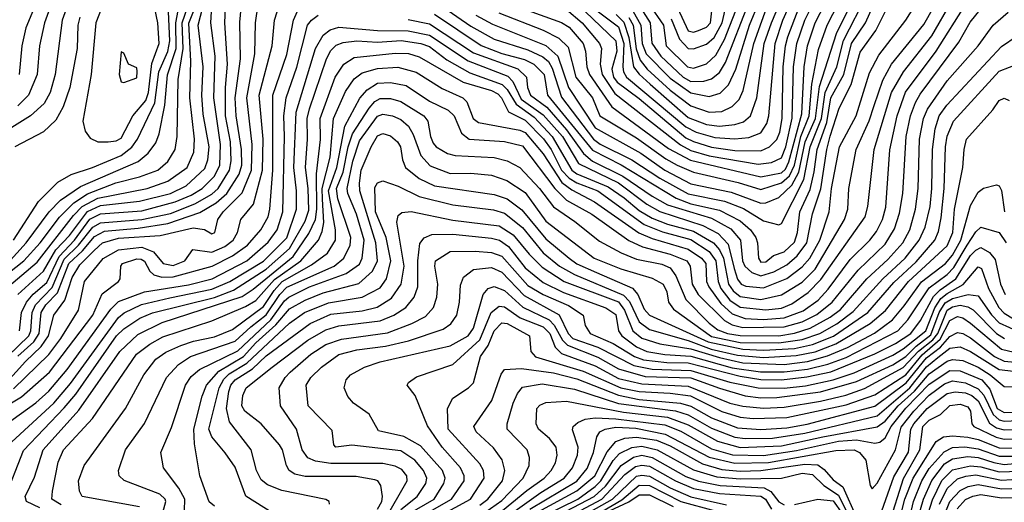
# Model space of a CAD drawing. Extents: x 501367 to 657802, y 482273 to 547541.
# Tile 671 of 714: x 634113 to 637915, y 497212 to 499077. Entities that reach past the tile are written whole.
import ezdxf

# ---------------------------------------------------------------- set-up
doc = ezdxf.new("R2010")
doc.units = 0

msp = doc.modelspace()

# ---------------------------------------------------------------- linework, layer by layer
at = {"layer": '0CON20XD'}
for points in [[(634089.3, 498225), (634185.6, 498374.4), (634260.6, 498449.4), (634311.2, 498478.8), (634394.5, 498505), (634505, 498552.3), (634546, 498584), (634567.4, 498615), (634634.7, 498755.3), (634650.5, 498875), (634685, 498953.9), (634692.5, 498995), (634677.2, 499335)], [(634048.7, 497415), (634244.3, 497595), (634308.4, 497671.6), (634493.9, 497926.1), (634516.4, 497943.6), (634583.6, 497976.4), (634692.1, 498002.1), (634855, 498035.1), (634924.4, 498065), (635055, 498143.3), (635145, 498234.4), (635182.4, 498345), (635182.2, 498415), (635171.6, 498505), (635180.9, 498719.1), (635254.9, 498965), (635285, 499017), (635312.2, 499037.8), (635345, 499047.3), (635495, 499035.1), (635613.7, 499033.7), (635695, 499017), (635845, 498918), (635998, 498858), (636017.6, 498837.6), (636049.7, 498769.8), (636135, 498708.6), (636209.2, 498625), (636271.2, 498521.2), (636425, 498445.8), (636534.3, 498364.3), (636585, 498335.7), (636751.5, 498281.5), (636810.7, 498250.7), (636848.9, 498208.9), (636871.9, 498115), (636884.4, 498074.4), (636898.7, 498055), (636917.3, 498047.3), (636985, 498040.3), (637075, 498076.9), (637135, 498122), (637164.6, 498155), (637203.1, 498225), (637239.5, 498335), (637248.5, 498425), (637278.6, 498585), (637343.2, 498705), (637395, 498871.5), (637431.1, 498938.9), (637535.2, 499075), (637661.4, 499275)], [(634455, 498604.4), (634485, 498608.3), (634505, 498618.4), (634549.4, 498705), (634600.3, 498765), (634610.1, 498795), (634622.9, 498907.1), (634651.7, 498985), (634646.1, 499065), (634622.2, 499182.2), (634599.8, 499239.8), (634575, 499265.5), (634515, 499251.1), (634495, 499236.7), (634445.6, 499165), (634406.5, 499065), (634388.7, 498865), (634356.9, 498685), (634365.8, 498645.8), (634385, 498619.5), (634415, 498605.3), (634455, 498604.4)], [(635874.6, 499094.6), (635938.6, 499058.6), (636145, 498977), (636190.7, 498935), (636232.9, 498815), (636335, 498658.2), (636511.3, 498561.3), (636604.9, 498494.9), (636705, 498442.2), (636860.7, 498410.7), (636975, 498367.8), (636995, 498368.6), (637045, 498389.8), (637095, 498437.7), (637122.4, 498487.6), (637146.2, 498605), (637186.2, 498695), (637201.8, 498818.2), (637266.8, 499023.2), (637392.5, 499275)], [(636416.4, 499096.4), (636446.5, 499066.5), (636465, 499008.1), (636483.2, 498895), (636505.5, 498865.5), (636548.1, 498828.1), (636695, 498699.3), (636765, 498672.2), (636815, 498665.6), (636875, 498671.5), (636908, 498682), (636935.7, 498705), (636960.2, 498775), (636988.4, 498985), (637015.7, 499065), (637092.1, 499245)], [(636465, 499084.9), (636481.6, 499055), (636494.1, 498964.1), (636509.6, 498919.6), (636535.7, 498885.7), (636625, 498803.7), (636705, 498744.3), (636775, 498719.7), (636825, 498722.4), (636865, 498741.1), (636891.1, 498768.9), (636907.5, 498802.5), (636947.9, 498985), (637046.7, 499263.3)], [(636629.4, 499079.4), (636661, 499001), (636695, 498965.2), (636715, 498963.8), (636765, 498981.4), (636795, 499007.3), (636826.3, 499065), (636870, 499255)], [(634575, 497195.2), (634354, 497235), (634343.3, 497255), (634340.4, 497295), (634361.8, 497355), (634521.2, 497575), (634592.2, 497705), (634638.1, 497765), (634677.1, 497792.9), (634735, 497818.5), (634784.7, 497835.3), (634865, 497851.3), (634935, 497879.4), (635055, 497968.6), (635095, 498030.9), (635125.9, 498065), (635239.9, 498130.1), (635301.9, 498175), (635332.3, 498225), (635332.8, 498265), (635305.1, 498415), (635337.8, 498505), (635368.5, 498665), (635426.1, 498773.9), (635455, 498805.2), (635495, 498831), (635545, 498834.5), (635605, 498822), (635695, 498762.3), (635767.1, 498727), (635790.9, 498705), (635818.6, 498638.6), (635849.1, 498615), (635985, 498605.5), (636055, 498589.3), (636180.1, 498425), (636225, 498380), (636322.8, 498325), (636465, 498223.1), (636518.6, 498198.6), (636625, 498170.4), (636689.2, 498145), (636702.3, 498125), (636709.3, 498055), (636733, 498015), (636834.2, 497914.2), (636865, 497897.5), (636905, 497888.1), (637065, 497890), (637135, 497910), (637192, 497938), (637251.2, 497985), (637351, 498109), (637455, 498209.3), (637491.1, 498268.9), (637511.1, 498328.9), (637523.4, 498405), (637535.9, 498625), (637552.5, 498705), (637572.8, 498757.2), (637590.5, 498789.5), (637739.8, 498990.2), (637783.1, 499066.9), (637905, 499217.1)], [(636058.1, 499118.1), (636205, 499065.5), (636235, 499047.4), (636288.8, 498985), (636298.2, 498955), (636302.6, 498895), (636313.4, 498865), (636400, 498740), (636619, 498579), (636703.5, 498533.5), (636975, 498469.2), (637055, 498484.7), (637070.8, 498499.2), (637083.1, 498526.9), (637133, 498713), (637142, 498895), (637154.7, 498975), (637185.4, 499065), (637262.3, 499215)], [(636225, 499115.7), (636285.1, 499065), (636352, 498985), (636359.2, 498965), (636354.6, 498905), (636361.8, 498865), (636411.2, 498791.2), (636665, 498593.4), (636705, 498571.2), (636775, 498550.3), (636965, 498518.8), (637016.7, 498525), (637055, 498542.5), (637072.1, 498585), (637095.9, 498695.9), (637101.7, 498895), (637114.5, 498985), (637144.5, 499075), (637219.4, 499225)], [(636265, 499171), (636425, 499049.1), (636446.5, 498985), (636441.6, 498895), (636444.7, 498874.7), (636456.4, 498855), (636685, 498662.8), (636725, 498642.4), (636798.1, 498621.9), (636874.1, 498615.9), (636928.3, 498621.7), (636975, 498639.2), (636998.1, 498675), (637006.2, 498705), (637030.2, 498985), (637060.1, 499075), (637132.1, 499235)], [(634053.7, 497225), (634127.8, 497412.2), (634285, 497577.8), (634329.3, 497630.7), (634487.3, 497855), (634515, 497882.7), (634576.7, 497923.3), (634625.8, 497944.2), (634865, 498004.1), (634938.4, 498031.6), (635065, 498113.2), (635155, 498193.2), (635215, 498297.8), (635229.2, 498340.8), (635227.1, 498425), (635216.2, 498505), (635224.6, 498614.6), (635223.2, 498695), (635232.4, 498732.4), (635298, 498925), (635315, 498958.1), (635335, 498978), (635362, 498988), (635415, 498994.3), (635495, 498989.5), (635585.7, 498995.7), (635662.1, 498985), (635695, 498972.4), (635761.9, 498921.9), (635851.3, 498871.3), (635976.6, 498826.6), (635995, 498807.1), (636029.7, 498749.7), (636099.6, 498699.6), (636169.7, 498625), (636244.9, 498495), (636265, 498481.2), (636385, 498431.3), (636447.9, 498388), (636505, 498339.8), (636555, 498310.5), (636615, 498286.3), (636715, 498260.1), (636791.9, 498215), (636815, 498187.9), (636830.9, 498155), (636850, 498055), (636868.9, 498028.9), (636895, 498007.9), (636975, 497995.9), (637055, 498013.2), (637135, 498062.8), (637185, 498112.9), (637297.7, 498305), (637311.2, 498345), (637315.5, 498425), (637343.1, 498575), (637394.1, 498685.9), (637413, 498745), (637446.5, 498843.5), (637480.2, 498905), (637605, 499058.4), (637679.8, 499190.2)], [(634065.4, 498135), (634137.6, 498215), (634227.1, 498335), (634270.2, 498379.8), (634348, 498432), (634570.6, 498529.4), (634608.6, 498561.4), (634638.5, 498601.5), (634651, 498635), (634673, 498747), (634684.1, 498864.1), (634717.6, 498965), (634716.2, 499065), (634735.8, 499175)], [(635746.5, 499126.5), (635855, 499051.5), (635945, 499001.9), (636075, 498959.9), (636133.2, 498933.2), (636154.7, 498914.7), (636169.8, 498889.8), (636205, 498777), (636329, 498615), (636355, 498595.1), (636477.1, 498535), (636585, 498463.8), (636695, 498403.7), (636835.4, 498375.4), (636907.7, 498347.7), (636985, 498300.2), (637045, 498284.3), (637055, 498289.2), (637141.3, 498458.7), (637165.5, 498585), (637209.4, 498695), (637223.7, 498795), (637268.2, 498895), (637294.4, 498995.6), (637386.2, 499175)], [(635963, 499103), (636135, 499036.3), (636195, 499005.2), (636231, 498971), (636260.4, 498855), (636324.5, 498775), (636353.6, 498705), (636495, 498620.5), (636608.8, 498538.8), (636651.9, 498515), (636715, 498488.1), (636887.5, 498447.5), (636975, 498420.6), (637055, 498446.4), (637086, 498474), (637105.7, 498514.3), (637129, 498625), (637162.4, 498705), (637172.6, 498827.4), (637198.3, 498961.7), (637231.1, 499055), (637296.4, 499183.6)], [(634003.3, 498046.7), (634128.2, 498145), (634191.3, 498215), (634266, 498314), (634321.3, 498368.7), (634375, 498404.1), (634483.8, 498446.2), (634575, 498469.3), (634645.9, 498495), (634685, 498528.8), (634712.8, 498575), (634721.4, 498625), (634724.9, 498844.9), (634743.6, 498965), (634740.1, 499065), (634771.7, 499155)], [(634302.3, 499145), (634277, 499075), (634250.2, 498865), (634230.9, 498795), (634207.1, 498752.9), (634154.2, 498705.8), (634015, 498618.9)], [(634025, 497736.5), (634147.9, 497855), (634155.6, 497875), (634160.8, 497945), (634173.9, 497975), (634238.1, 498041.9), (634285, 498151.7), (634339.4, 498205), (634395, 498275.5), (634425, 498292.1), (634585, 498304.4), (634695, 498328), (634789, 498365), (634855, 498403), (634879.3, 498425), (634923.1, 498495), (634929.1, 498530.9), (634926.7, 498605), (634907.9, 498705), (634907.7, 498815), (634916, 498905), (634905.7, 499065), (634908.3, 499151.7)], [(634035, 497569.1), (634120, 497620), (634228.5, 497715), (634395.1, 497935), (634431.8, 498018.2), (634494.4, 498065), (634500.6, 498075), (634503.2, 498125), (634509.5, 498135), (634565, 498152.2), (634581.4, 498151.4), (634595, 498143.5), (634615.7, 498105.7), (634631.4, 498091.4), (634662.2, 498082.2), (634705, 498083.6), (634855.8, 498124.2), (634935, 498164.3), (634992.7, 498205), (635044.4, 498265), (635072.4, 498315), (635079.4, 498345), (635089.9, 498495), (635090.4, 498785), (635145, 498942.5), (635169.8, 499075), (635197.2, 499135)], [(634045.1, 498024.9), (634179.8, 498140.2), (634320.2, 498319.8), (634354.6, 498355.4), (634415, 498387.1), (634604.8, 498424.8), (634685, 498453.3), (634759.1, 498505), (634785.2, 498565), (634787.4, 498615), (634770.2, 498775), (634774.2, 498915.8), (634766.6, 499063.4), (634801.6, 499155)], [(634063.3, 497676.7), (634135, 497756.6), (634196.1, 497813.9), (634224, 497855), (634244.3, 497935), (634286.8, 497993.2), (634315, 498081), (634345, 498129), (634400.4, 498185), (634432.2, 498215), (634495, 498232.7), (634655, 498243.3), (634783.2, 498273.2), (634826.7, 498266.7), (634855, 498249.6), (634866.6, 498255), (634877.8, 498305), (634898.1, 498335), (634972, 498408), (635008, 498495), (635010.5, 498595), (634990.1, 498775), (635020.4, 498945), (635023.6, 499065), (635034.1, 499135)], [(634089.3, 497650.7), (634225, 497783), (634271.2, 497845), (634339.5, 497955), (634363, 498065), (634435, 498153.7), (634495, 498187.6), (634585, 498197.4), (634630.1, 498180.1), (634666.8, 498135), (634705, 498127.7), (634751.2, 498145), (634781.3, 498188.7), (634855, 498178.5), (634905, 498200.5), (634936.8, 498225), (634953.9, 498255), (634967.1, 498305), (635016, 498364), (635050, 498495), (635052.9, 498615), (635038, 498785), (635087.3, 498975), (635096.4, 499075), (635116.5, 499135)], [(634238.3, 499145), (634209.2, 499065), (634189.8, 498975), (634180.7, 498865), (634146.4, 498785), (634105, 498744.1)], [(634105, 497776.4), (634167.6, 497832.4), (634188.5, 497865), (634196.2, 497945), (634214, 497975), (634258.7, 498021.3), (634303.1, 498135), (634355.9, 498184.1), (634401.1, 498238.9), (634440.5, 498259.5), (634570.8, 498270.8), (634685, 498288.8), (634808.2, 498331.8), (634871.2, 498368.9), (634913.2, 498405), (634959.8, 498479.8), (634970.1, 498515), (634970, 498575), (634949.4, 498705), (634945.1, 498775), (634965.4, 498925.4), (634963.2, 499066.8), (634969.5, 499135)], [(634105.5, 498015), (634205, 498105.8), (634252.8, 498187.2), (634305, 498243.3), (634375, 498336), (634425, 498358.5), (634575, 498375.9), (634695, 498405.3), (634755.2, 498435), (634828.3, 498501.7), (634839.8, 498535), (634844.6, 498585), (634821.8, 498711.8), (634816, 498785), (634822, 498895), (634802.1, 499055), (634829.2, 499160.8)], [(634182.9, 499157.1), (634136.8, 499045), (634120.5, 498975), (634111, 498865)], [(634112.6, 497875), (634120.1, 497945), (634138.5, 497985), (634165, 498016.2), (634218.2, 498061.8), (634265, 498162.2), (634324, 498225), (634384.3, 498305.7), (634425, 498326.2), (634585, 498338.5), (634712.7, 498372.7), (634775, 498398.1), (634817.6, 498425), (634865, 498471.7), (634885.5, 498515), (634888.5, 498595), (634862.4, 498775), (634867.3, 498935), (634850.6, 499065), (634856, 499155)], [(634190.7, 497190.7), (634138.8, 497215), (634134.4, 497235), (634169.9, 497310.1), (634203.8, 497415), (634341.4, 497568.6), (634499.1, 497795), (634569.6, 497860.4), (634663.5, 497906.5), (634972.5, 498007.5), (635015, 498035.6), (635168.4, 498161.6), (635229.7, 498250.3), (635255.1, 498305), (635260.1, 498345), (635258.7, 498481.3), (635274.3, 498614.3), (635272.9, 498695), (635331, 498855), (635364.7, 498905), (635405, 498930.9), (635562.4, 498947.6), (635615, 498945.7), (635655, 498932.7), (635824.9, 498834.9), (635935, 498802.7), (635960, 498790), (635974.2, 498775), (636000.5, 498720.5), (636065, 498688.6), (636136, 498616), (636165.3, 498575.3), (636205.4, 498495), (636235, 498464.5), (636265, 498446.3), (636345.2, 498415), (636525, 498285.7), (636595, 498256.9), (636705, 498227.6), (636775, 498180.7), (636801.5, 498145), (636810.3, 498065), (636821.2, 498038.8), (636855, 497993), (636895, 497965.7), (636994.2, 497955.8), (637055, 497962.4), (637095, 497978.5), (637157.6, 498022.4), (637207.2, 498072.8), (637377.8, 498315), (637388.7, 498355), (637412.6, 498575), (637479.5, 498795), (637525.6, 498875.6), (637635, 499014.4), (637711.9, 499145)], [(634272.5, 497202.5), (634237.5, 497225), (634239.2, 497255), (634262, 497368), (634282.4, 497415), (634394.4, 497535.6), (634564.1, 497785), (634615, 497823.5), (634665, 497851.7), (634855, 497912.7), (634985, 497968.4), (635025, 497991.6), (635096.8, 498073.2), (635198.5, 498145), (635266.8, 498225), (635281.6, 498258.4), (635287.4, 498292.6), (635282.8, 498382.8), (635280.7, 498425), (635312.3, 498545), (635325.3, 498694.7), (635371, 498799), (635405, 498847.7), (635435, 498870.7), (635495, 498888.2), (635573.1, 498893.1), (635644.2, 498874.2), (635745, 498810.5), (635823.9, 498775), (635839.3, 498759.3), (635864.3, 498695), (635885, 498679.6), (636045, 498650.4), (636065, 498640.9), (636135, 498558.3), (636207.2, 498447.2), (636245, 498419), (636333.3, 498373.3), (636503.6, 498253.6), (636555, 498231.6), (636695, 498190), (636746.4, 498155), (636762.7, 498135), (636765.7, 498065), (636774.3, 498045), (636820.1, 497980.1), (636865, 497939.9), (636915, 497922.6), (636985, 497918.9), (637065, 497924.6), (637138, 497952), (637196.5, 497993.5), (637234.8, 498035.2), (637320.1, 498149.9), (637395.6, 498225), (637421.3, 498258.7), (637444.5, 498305), (637458, 498352), (637473.9, 498573.9), (637501.7, 498705), (637533.7, 498796.3), (637651.9, 498955), (637769.1, 499140.9)], [(635613, 499077), (635695, 499060.8), (635865, 498948.4), (636037, 498887), (636070.6, 498855), (636074.5, 498815), (636085.2, 498785), (636148.3, 498738.3), (636225, 498651.7), (636289.8, 498559.8), (636325, 498529.8), (636442.6, 498472.6), (636555, 498395.3), (636615, 498361.8), (636785, 498309.7), (636858.8, 498268.8), (636896.4, 498225), (636904.9, 498145), (636913.3, 498125), (636940.4, 498100.4), (636975, 498086.6), (637025, 498102.4), (637075, 498129.7), (637115.2, 498164.8), (637152.5, 498215), (637175, 498326.7), (637206.6, 498423.4), (637229.8, 498575), (637243.3, 498626.7), (637278, 498735), (637323.8, 498826.2), (637359.2, 498950.8), (637419.5, 499035), (637470, 499135)], [(635715, 499097.3), (635895, 498976.7), (635975, 498946.1), (636062.5, 498922.5), (636098, 498905), (636138.5, 498865), (636151.3, 498785), (636325, 498573.1), (636435.5, 498515.5), (636647.5, 498387.5), (636705, 498365.4), (636815, 498340.8), (636895, 498300), (636935.2, 498265), (636955.2, 498235), (636962.5, 498215), (636965.7, 498155), (636975, 498139.8), (636995, 498141.6), (637024.5, 498165.5), (637065, 498180.3), (637105, 498217.1), (637117.2, 498255), (637126.2, 498335), (637165, 498420.6), (637180.9, 498489.1), (637192.7, 498575), (637230.2, 498679.8), (637245.8, 498775), (637295.2, 498864.8), (637325.3, 498985), (637379.9, 499065), (637419.3, 499155)], [(636268.3, 499135), (636415.3, 498995.3), (636419.2, 498955), (636399.3, 498885), (636405.5, 498855), (636420.4, 498835), (636505, 498771.8), (636685, 498620.8), (636715, 498605.5), (636785, 498584), (636875, 498571.8), (636975, 498570), (637008.9, 498585), (637036.5, 498613.5), (637048.1, 498641.9), (637057.5, 498695), (637061.6, 498895), (637070.1, 498975), (637079.8, 499009.8), (637123, 499125)], [(636480.6, 499110.6), (636512.3, 499055), (636517.3, 498985), (636532.7, 498945), (636625, 498851.2), (636705, 498793.8), (636775, 498779.8), (636817.8, 498792.2), (636850.7, 498825), (636879.2, 498885), (636930.7, 499055), (636968.8, 499145)], [(636502.7, 499135), (636547.8, 499065), (636553.8, 498986.2), (636588.6, 498935), (636675.7, 498855), (636705, 498838.2), (636755, 498839.5), (636785, 498847.6), (636815, 498873.1), (636838.8, 498911.2), (636930.6, 499145)], [(636543.9, 499135), (636599.2, 499055), (636609.6, 498975), (636692.1, 498895), (636715, 498889.8), (636765, 498906.3), (636800.8, 498939.2), (636835, 498999.6), (636887.9, 499135)], [(636652.8, 499122.8), (636695, 499033.1), (636715, 499028.1), (636734.9, 499035.1), (636765, 499047.6), (636780.5, 499065), (636789.1, 499145)], [(634055, 497510), (634175, 497596.5), (634225, 497641.2), (634295.9, 497725), (634465, 497958.7), (634495, 497988.1), (634595.1, 498024.9), (634765, 498052.1), (634856.5, 498075), (634989.6, 498145), (635072.5, 498217.5), (635107.8, 498265), (635128.5, 498335), (635135.3, 498625.3), (635132.5, 498705), (635142.2, 498775), (635182.6, 498892.6), (635224.8, 499055), (635239.7, 499075), (635265.7, 499094.3)], [(634658.3, 497145), (634677, 497215), (634674.7, 497225), (634653.7, 497243.7), (634516.2, 497296.2), (634497.3, 497315), (634493.8, 497335), (634521.2, 497415), (634595, 497516.5), (634679.8, 497695), (634725.8, 497745), (634772, 497775), (634945, 497834.2), (635005, 497890.5), (635065, 497936.3), (635117.5, 498015), (635145, 498043.5), (635327.2, 498125), (635365.2, 498155), (635389, 498205), (635391.7, 498235), (635342.1, 498385), (635336.5, 498425), (635361.8, 498488.2), (635381.7, 498585), (635398.4, 498635), (635462.1, 498735), (635485, 498760.8), (635505, 498772.6), (635545, 498771.8), (635585, 498760.8), (635673.2, 498705), (635688.9, 498685), (635698.9, 498625), (635709.3, 498599.3), (635721.5, 498585), (635765, 498559.6), (635795, 498551.5), (635945, 498544.8), (635995, 498531), (636045, 498506.1), (636120.9, 498425), (636173.8, 498353.8), (636257.2, 498297.2), (636351.5, 498221.5), (636435.6, 498175.6), (636495, 498150.9), (636592.6, 498132.6), (636625, 498118.1), (636647.2, 498087.2), (636685.7, 497995.7), (636775, 497904), (636809.2, 497879.1), (636846, 497865), (636895, 497856.4), (637044.2, 497855.8), (637104.8, 497865.2), (637165.5, 497884.5), (637242.6, 497927.4), (637282.5, 497957.5), (637384.8, 498075), (637465, 498150.2), (637523, 498215), (637550, 498265), (637572, 498345), (637582.6, 498425), (637588.2, 498615), (637603.3, 498695), (637618.9, 498731.1), (637695, 498839.8), (637814.8, 498975), (637872.5, 499055), (637930.4, 499105)], [(634345, 499086.5), (634337.1, 499055), (634334.2, 498965), (634306, 498814), (634280.3, 498739.7), (634252, 498688), (634205, 498642.8), (634094.6, 498585)], [(634749.8, 497180.2), (634751, 497225), (634727.1, 497267.1), (634667.7, 497345), (634658.5, 497405), (634699.1, 497500.9), (634752.6, 497665), (634775, 497697.7), (634806.8, 497725), (634955, 497797.2), (635082.5, 497917.5), (635135, 497990.2), (635151.8, 498005), (635232.6, 498045), (635373.2, 498096.8), (635425, 498132.6), (635434.9, 498155.1), (635442.7, 498225), (635413.1, 498325), (635380.6, 498405), (635378, 498425), (635399.5, 498530.5), (635425, 498608.1), (635495, 498703.8), (635515, 498711.1), (635553.1, 498705), (635585, 498691.3), (635615, 498664.7), (635632.8, 498632.8), (635661.7, 498551.7), (635697.8, 498512.2), (635775, 498482.2), (635855, 498484), (635935, 498476.4), (635994.6, 498455.4), (636065, 498409.2), (636145, 498298.4), (636331.4, 498155), (636435, 498114.1), (636555, 498078.7), (636598.1, 498055), (636611.6, 498025), (636619.1, 497985), (636638.3, 497958.3), (636785, 497852.4), (636895, 497830.1), (637045, 497828.2), (637135, 497841.4), (637203, 497865), (637268.3, 497901.7), (637331.2, 497948.8), (637446, 498075), (637531.9, 498155), (637587, 498225), (637610.1, 498275), (637628.5, 498355), (637636.1, 498425), (637637.6, 498575), (637648.4, 498655), (637664, 498705), (637693, 498747), (637905, 498973.4), (637965, 499014.7)], [(634515, 498833.3), (634565, 498852.5), (634566.4, 498876.4), (634565, 498890), (634533.3, 498905), (634515, 498947.5), (634505, 498952.5), (634496.9, 498865), (634505, 498836.7), (634515, 498833.3)], [(634865, 497197.6), (634844, 497214), (634808.8, 497315), (634788.5, 497438.5), (634785.8, 497495), (634817.6, 497622.4), (634834.8, 497665), (634881.5, 497718.5), (634976.6, 497775), (635025, 497828.4), (635102.3, 497897.7), (635155, 497959.4), (635215, 497993.1), (635285, 498021.1), (635422.7, 498057.3), (635475.3, 498104.7), (635494.2, 498145), (635488.5, 498215), (635426.2, 498415), (635424.6, 498445.3), (635431.9, 498495), (635470.2, 498585), (635495, 498628.4), (635515, 498636.3), (635545, 498628), (635571.6, 498605), (635583.3, 498585), (635590.8, 498535), (635602.5, 498505), (635655, 498463.3), (635715, 498434.5), (635945, 498401.4), (635995, 498384.5), (636052.5, 498342.5), (636145, 498230.5), (636234.8, 498155), (636265, 498133.9), (636340.4, 498100.4), (636480, 498040.1), (636500.7, 498015), (636525, 497957.9), (636545, 497934.9), (636772, 497832), (636905, 497803.3), (636985, 497799.7), (637105, 497806.6), (637175, 497822), (637255.3, 497854.7), (637387.9, 497945), (637488.7, 498061.3), (637575, 498141.8), (637646.9, 498225), (637661.9, 498258.1), (637671, 498311), (637683.5, 498425), (637688.3, 498585), (637695, 498626.4), (637719.4, 498685), (637895, 498877.7), (637975, 498908.1)], [(635089.9, 497169.9), (634986.2, 497236.2), (634945, 497347.5), (634906.2, 497403.8), (634855.2, 497465), (634843.8, 497495), (634883.5, 497655), (634901.4, 497688.6), (634921.7, 497708.3), (634990, 497750), (635155, 497903.7), (635213, 497945), (635305, 497983.1), (635434.9, 498005.1), (635505, 498040.2), (635528.9, 498075), (635545.9, 498145), (635528.4, 498235), (635486.8, 498335), (635485, 498428.2), (635495, 498446.7), (635515, 498454.1), (635575, 498433.5), (635655, 498393.7), (635785, 498361.1), (635942.6, 498342.6), (635985, 498329.4), (636055, 498273.3), (636135, 498176.5), (636197.5, 498125), (636255, 498091.7), (636445, 498012.4), (636467.7, 497987.7), (636505, 497910), (636545, 497880.3), (636695, 497837.6), (636783.9, 497803.9), (636885, 497780.3), (636985, 497772.2), (637111.2, 497778.8), (637185, 497794.2), (637265, 497824.4), (637397.1, 497902.8), (637456.8, 497953.2), (637545.6, 498065), (637695, 498203.2), (637716, 498255), (637723.3, 498345), (637755.2, 498505), (637760.3, 498575), (637769.5, 498615), (637871.5, 498728.5), (637895.7, 498765), (637915, 498773.1), (637933.8, 498765)], [(635309.2, 497205), (635308, 497215), (635295, 497223.3), (635125, 497258.3), (635069.4, 497279.4), (635045, 497299.1), (635027.4, 497335), (635006.7, 497415), (634923.4, 497523.4), (634912.1, 497575), (634919.9, 497639.9), (634928.4, 497665), (634945.1, 497684.9), (635011.5, 497728.5), (635065, 497778.6), (635235, 497902.9), (635315, 497938.5), (635435, 497952.6), (635493.7, 497966.3), (635548.9, 498001.1), (635586.5, 498055), (635597.9, 498125), (635569.4, 498295), (635575, 498320), (635588.1, 498331.9), (635625, 498336.1), (635785, 498302.6), (635965, 498280.7), (636018.5, 498245), (636080.3, 498170.3), (636130.6, 498120.6), (636215, 498065.3), (636425, 497986.9), (636448.8, 497955), (636480.7, 497875), (636515, 497846.2), (636584.9, 497824.9), (636705, 497805.7), (636815, 497771.1), (636905, 497751.4), (637065.1, 497745.1), (637155, 497756.4), (637232, 497778), (637309.7, 497810.3), (637413.9, 497866.1), (637483.1, 497916.9), (637528.5, 497971.5), (637595.4, 498064.6), (637688.4, 498135), (637715, 498167.3), (637747.3, 498225), (637785, 498358.5), (637815, 498410.4), (637835, 498426.2), (637885, 498438.9), (637895, 498435.3), (637905, 498416.9), (637916, 498335)], [(635495, 497186), (635510.8, 497215), (635514.1, 497235), (635507.3, 497277.3), (635495.5, 497295), (635485, 497299.2), (635412, 497312), (635215, 497311.9), (635175, 497321.6), (635153.8, 497335), (635143.2, 497355), (635128.4, 497415), (635116.5, 497435), (635045.5, 497515.5), (634982.9, 497565), (634970.2, 497585), (634974.4, 497625), (634987.6, 497655), (635087.8, 497735), (635225, 497838.6), (635295, 497878.6), (635345, 497894.6), (635505, 497913), (635558.2, 497935), (635604.7, 497965), (635635.7, 498004.3), (635650.7, 498045), (635650.3, 498145), (635658.4, 498211.6), (635675.5, 498234.5), (635705, 498246.9), (635785, 498247.7), (635935, 498233.2), (635965.3, 498225.3), (636000.1, 498200.1), (636065, 498117.9), (636135, 498061.7), (636213.2, 498023.2), (636376.6, 497963.4), (636415, 497938.1), (636425.8, 497875), (636438.7, 497855), (636495, 497813.1), (636535.1, 497795.1), (636605, 497783.1), (636705, 497776.9), (636865, 497732.4), (636973.2, 497716.8), (637065, 497716.4), (637155, 497726.8), (637234.2, 497745.8), (637305, 497771.9), (637503.8, 497875), (637543.4, 497916.6), (637625, 498041), (637695, 498092.5), (637720.8, 498119.2), (637771.8, 498205), (637805, 498257.3), (637825, 498275.7), (637895, 498254.8), (637922.4, 498215)], [(635523.5, 497145), (635609.4, 497295), (635607.5, 497315), (635588.9, 497338.9), (635562.4, 497352.4), (635515, 497362), (635315, 497362.4), (635255, 497371), (635225, 497384.3), (635203.1, 497415), (635181.7, 497495), (635120, 497585), (635114.7, 497655), (635138.3, 497695), (635157.6, 497715), (635236.6, 497785), (635295, 497822.5), (635355, 497842.6), (635533.2, 497866.8), (635627, 497903), (635679.6, 497930.4), (635711.1, 497965), (635724.3, 498005), (635727.3, 498055), (635715.8, 498125), (635718.8, 498145), (635775, 498180.7), (635872.2, 498182.2), (635935, 498177.4), (635975, 498162.7), (636075, 498050.3), (636135, 498014.7), (636232.4, 497972.4), (636288.5, 497935), (636296.1, 497895), (636316.6, 497865), (636405, 497825.8), (636487.4, 497775), (636522.6, 497762.6), (636612.2, 497752.2), (636695, 497750.8), (636895, 497699), (636975, 497686.6), (637055, 497685.9), (637153.2, 497696.8), (637245, 497716.1), (637415, 497785.7), (637495, 497825.7), (637554.9, 497865), (637591.5, 497915), (637642.3, 498007.7), (637667.2, 498032.8), (637728, 498075), (637785, 498166), (637805, 498186.6), (637825, 498196.8), (637857.8, 498177.8), (637879.6, 498149.6), (637900.1, 498055), (637919.2, 498015)], [(635585, 497184.6), (635648, 497235), (635680.7, 497285), (635685.2, 497305), (635672.3, 497335), (635639.1, 497375), (635585, 497410.6), (635395, 497432.5), (635334.2, 497425), (635325.8, 497435), (635319.7, 497489.7), (635227.2, 497585), (635219.4, 497665), (635237.8, 497695), (635278.2, 497735), (635345, 497783), (635415, 497801.3), (635525, 497814.9), (635615, 497836), (635748.3, 497881.7), (635778.5, 497901.5), (635801, 497935), (635811.6, 497985), (635815, 498051.2), (635827.4, 498082.6), (635865, 498111.9), (635935, 498119), (635975, 498101.1), (636061.1, 498011.1), (636196.7, 497936.7), (636231.1, 497865), (636249.4, 497845), (636345, 497812), (636485, 497740.9), (636555, 497726.7), (636705, 497721.6), (636855, 497676.6), (636965, 497654.4), (637065, 497653.5), (637147.1, 497662.9), (637254.9, 497685.1), (637335, 497712.7), (637485, 497780.9), (637525, 497805.3), (637612.2, 497875), (637646.8, 497963.2), (637670.9, 497999.1), (637695, 498019.3), (637756.7, 498053.3), (637815, 498122.5), (637827.4, 498115), (637855, 498038.1), (637893.9, 497965), (637915, 497942.6), (637951.4, 497921.4)], [(635613.6, 497166.4), (635713.8, 497225), (635751, 497285), (635756.2, 497305), (635745.1, 497335.1), (635660.8, 497430.8), (635596, 497466), (635498.8, 497488.8), (635462.6, 497552.6), (635401.9, 497595), (635380.5, 497620.5), (635366.4, 497655), (635373.8, 497685), (635390.5, 497705), (635444.6, 497734.6), (635504.6, 497755.4), (635775, 497816.2), (635844.7, 497855), (635864.9, 497885.1), (635902.4, 498015), (635922.2, 498037.8), (635945, 498045.6), (635985, 498030.9), (636056.4, 497966.4), (636157.2, 497917.2), (636177.2, 497897.2), (636209.1, 497839.1), (636229, 497819), (636345, 497773.4), (636425, 497728.3), (636528.9, 497698.9), (636705, 497692.7), (636815, 497653), (636915, 497623.9), (636975, 497615.3), (637036.8, 497616.8), (637205, 497638.8), (637345, 497679.3), (637485, 497743.6), (637535, 497776.2), (637574.5, 497815.5), (637631.2, 497858.8), (637663.8, 497945), (637687.5, 497982.6), (637715, 497999.6), (637775.5, 498015.5), (637815, 498010.4), (637866.3, 497936.3), (637895, 497905.9), (637975, 497869.3)], [(635625, 497136.2), (635781, 497225), (635829, 497295), (635829.6, 497315), (635815.2, 497345), (635744.1, 497425), (635687.8, 497507.8), (635640.4, 497625), (635609.2, 497665), (635614, 497675), (635645, 497697.5), (635785.1, 497744.9), (635889.8, 497840.2), (635934.2, 497945.8), (635965, 497969.5), (635985, 497967), (636045.4, 497925.4), (636135, 497889.6), (636160.1, 497865), (636181.4, 497811.4), (636205, 497787.8), (636335, 497739.6), (636425, 497690.8), (636515, 497669.8), (636695, 497661.5), (636855, 497595.3), (636905, 497583.8), (636985, 497576.1), (637065, 497580.5), (637205, 497602.7), (637303.3, 497626.7), (637375, 497651.8), (637525, 497732.7), (637583.9, 497796.1), (637639.8, 497840.2), (637658.8, 497865), (637695, 497954.5), (637715, 497967.9), (637745, 497973.9), (637775, 497967.6), (637795, 497956.4), (637884.7, 497864.7), (637915.6, 497845.6)], [(635735, 497160.3), (635854.1, 497225), (635906, 497305), (635903.6, 497335), (635890.5, 497360.5), (635767.7, 497495), (635765.2, 497574.8), (635785.5, 497615), (635846.5, 497655), (635865, 497674.4), (635892.4, 497775), (635922.2, 497817.8), (635945.7, 497875), (635975, 497905.8), (635995, 497902.4), (636082, 497855), (636086.8, 497795), (636104.9, 497774.9), (636289.2, 497719.2), (636434.7, 497654.7), (636505, 497639.9), (636625, 497634), (636703.2, 497623.2), (636825, 497562.7), (636895, 497541.8), (636945.7, 497535.7), (637075, 497540.3), (637305, 497589.2), (637415, 497627.3), (637534.6, 497704.6), (637597.9, 497782.1), (637667.7, 497842.3), (637705, 497915.2), (637735, 497929.7), (637755, 497924.8), (637785, 497904.9), (637905, 497803.3), (637975, 497787.8)], [(635889.3, 497200.7), (635920.5, 497225), (635977.3, 497295), (635987, 497335), (635976.2, 497376.2), (635942.5, 497422.5), (635875.9, 497485), (635866.6, 497505), (635936.4, 497605), (635972.6, 497707.4), (635985, 497725.6), (636051.1, 497728.9), (636175, 497712.1), (636265, 497689.4), (636425.6, 497625.6), (636505, 497609.6), (636665.1, 497594.9), (636705, 497584.3), (636785, 497538.6), (636885, 497500.4), (636975, 497493.7), (637075, 497499.5), (637154.6, 497514.6), (637415, 497583.8), (637536.7, 497673.4), (637615, 497770.4), (637668.6, 497811.4), (637705, 497853.2), (637735, 497868.2), (637755, 497864.6), (637785, 497848.1), (637877.6, 497775), (637915, 497758), (637985, 497751.1)], [(635865, 497142.6), (635975, 497218.9), (636057.1, 497305), (636080.5, 497355), (636081.2, 497385), (636072.8, 497415), (635995.8, 497495), (635995.7, 497515), (636018.4, 497595), (636035, 497632.5), (636055, 497657.1), (636130.5, 497669.5), (636255, 497649.1), (636425, 497594.6), (636645.3, 497565.3), (636695, 497550.8), (636785, 497498.2), (636875, 497464.2), (636915, 497458.2), (637020.4, 497460.4), (637145, 497479), (637423.8, 497546.2), (637550.9, 497655), (637615, 497735.5), (637658.9, 497771.1), (637705, 497807.3), (637745, 497813.5), (637785, 497795.1), (637895, 497724.9), (637995, 497713.3)], [(635955, 497163.3), (636071.4, 497258.6), (636138, 497305), (636165.2, 497335), (636181.6, 497365), (636189, 497395), (636184.7, 497425), (636158.3, 497458.3), (636117.1, 497495), (636107.7, 497515), (636110.4, 497575), (636122.1, 497587.9), (636145, 497598.3), (636225, 497603.6), (636445, 497561), (636615, 497540.6), (636695, 497512.1), (636808, 497448), (636895, 497423.6), (637055, 497431), (637214.2, 497465.8), (637425, 497503.6), (637455, 497525.8), (637505.6, 497585), (637568.8, 497641.2), (637625, 497708), (637695, 497758), (637715, 497764), (637755, 497760.2), (637815, 497734.1), (637861.4, 497705), (637915, 497660), (637975, 497657.5)], [(635917.7, 497102.3), (636125, 497250.6), (636215.2, 497305), (636248.2, 497345), (636267.6, 497395), (636270, 497425), (636247.6, 497492.4), (636249.7, 497505), (636268.8, 497521.2), (636297.1, 497532.9), (636335, 497538.9), (636415, 497535.2), (636605, 497511.3), (636666.6, 497486.6), (636785, 497418.9), (636865.5, 497395.5), (636985, 497393.1), (637112.6, 497412.6), (637275, 497448.4), (637345, 497453.8), (637415, 497440.5), (637435, 497444.4), (637455, 497461.4), (637479.1, 497505), (637535, 497576.5), (637625, 497668.3), (637705, 497721), (637745, 497720.7), (637828.1, 497685), (637859.2, 497649.2), (637887.5, 497575), (637915, 497559), (637985, 497561)], [(636083.5, 497186.5), (636265, 497293.9), (636305, 497343), (636328.5, 497405), (636342, 497465), (636353.9, 497485), (636373.3, 497495), (636415, 497502.5), (636491.8, 497498.2), (636606.2, 497476.2), (636775, 497386.4), (636875, 497363.8), (637005, 497366.1), (637265, 497413), (637335, 497414.8), (637356.4, 497405), (637380, 497375), (637397.3, 497277.3), (637405, 497263.8), (637425, 497286.9), (637495.5, 497415), (637517.7, 497502.3), (637565.5, 497565), (637625, 497626.8), (637685, 497670.6), (637715, 497681.1), (637765, 497673.7), (637815, 497651), (637836.1, 497626.1), (637872.1, 497552.1), (637895, 497531.4), (637915, 497526.4), (637995, 497530.1)], [(637435, 497157.6), (637489.3, 497310.7), (637545, 497405.8), (637554.9, 497495), (637565.9, 497515), (637617, 497575), (637695, 497633.1), (637725, 497639.3), (637765, 497634.7)], [(637765, 497634.7), (637789.8, 497625), (637815, 497604.3), (637858.1, 497518.1), (637885, 497499.8), (637915, 497492.6), (637975, 497493)], [(637443, 497085), (637471.2, 497128.8), (637525.5, 497304.5), (637589.3, 497415), (637600.2, 497505), (637625, 497529.5), (637668.9, 497551.1), (637705, 497586.7), (637745, 497591.1), (637775, 497581.7), (637785.2, 497565), (637790.6, 497515), (637797.6, 497505), (637883.4, 497463.4), (637915, 497456.4), (637975, 497457.2)], [(636114.7, 497175.3), (636265, 497256.9), (636334.2, 497315), (636382.1, 497407.9), (636415, 497447.3), (636450.2, 497459.8), (636495, 497464.4), (636571.9, 497451.9), (636625, 497430.5), (636750.4, 497360.4), (636825, 497339.5), (636895, 497333.1), (636975, 497335.4), (637145, 497359.9), (637195, 497356.5), (637219.3, 497339.3), (637255, 497298.9), (637292.4, 497272.4), (637345, 497153.2)], [(637502.1, 497107.9), (637531.8, 497225), (637564, 497305), (637652.7, 497447.3), (637680.5, 497465), (637715, 497469.5), (637775, 497464.5), (637815, 497455.5), (637895, 497423.2), (637965, 497421.6)], [(636135, 497158.3), (636268.5, 497225), (636335, 497272.9), (636356.8, 497295), (636405, 497373.9), (636429.4, 497400.6), (636476.3, 497423.7), (636515, 497429.5), (636575, 497415.6), (636715, 497337.6), (636805, 497310.7), (636895, 497303.2), (637054.7, 497305.3), (637135, 497325.1), (637175, 497320), (637217.8, 497277.8), (637275, 497239.8), (637345, 497098.2)], [(637530.1, 497065), (637564.2, 497215), (637596.4, 497295), (637625, 497342.4), (637683.2, 497406.8), (637715, 497423.8), (637763.1, 497426.9), (637815, 497419.1), (637895, 497390.5), (637975, 497391.1)], [(636169.7, 497150.3), (636331.9, 497235), (636374.9, 497275.1), (636435.5, 497354.5), (636483.2, 497386.8), (636515, 497394), (636555.8, 497385.8), (636685, 497312.4), (636733.9, 497293.9), (636817.5, 497277.5), (636988.6, 497268.6), (637013.9, 497253.9), (637044.3, 497214.3), (637065, 497202.3)], [(637579.7, 497145), (637603.8, 497225), (637635, 497297.2), (637685, 497360.7), (637715, 497380.6), (637775, 497389.9), (637815, 497385.3), (637875, 497365.5), (637915, 497358.7), (637995, 497365.7)], [(636175, 497125), (636361.1, 497225), (636450.1, 497319.9), (636490.7, 497350.7), (636515, 497356.4), (636545, 497351.8), (636645.2, 497295.2), (636715.2, 497265.2), (636815, 497246.3), (636975, 497236.5), (636992.9, 497225), (637016.5, 497186.5)], [(637230.2, 497075), (637255.6, 497005), (637335, 496930.8), (637425, 496889.2), (637465, 496887.7), (637495, 496894.6), (637543, 496917), (637570, 496950), (637590.8, 497015), (637613.1, 497145), (637637.8, 497222.2), (637674, 497296), (637715, 497337.6), (637785, 497353.8), (637825, 497349.6), (637895, 497329.5), (637975, 497332.5)], [(636187, 497103), (636402.6, 497225), (636495, 497313.1), (636515, 497317.8), (636545, 497313.6), (636625, 497268.9), (636705, 497233.6), (636842.7, 497202.7)], [(637664.9, 497205), (637695, 497266.1), (637735, 497302.5), (637766.2, 497313.8), (637805, 497318.1), (637905, 497297.3), (637985, 497302.6)], [(636198.9, 497081.1), (636437.8, 497222.2), (636505, 497278.9), (636545, 497277.1), (636666.4, 497215), (636798.9, 497178.9)], [(637676.5, 497145), (637705, 497215.2), (637745, 497257.7), (637776.4, 497273.6), (637815, 497281.4), (637905, 497263.9), (637985, 497267.3)], [(636390.6, 497179.4), (636465.4, 497214.6), (636505, 497241.7), (636545, 497241.2), (636636.2, 497196.2)], [(637733.1, 497186.9), (637765, 497222.8), (637793.4, 497236.6), (637825, 497242.3), (637905, 497230.2), (637985, 497231)], [(637105, 497203.9), (637195.7, 497224.3), (637255, 497218.5), (637289.5, 497169.5)]]:
    msp.add_lwpolyline(points, dxfattribs=at)

doc.saveas('drawing.dxf')
